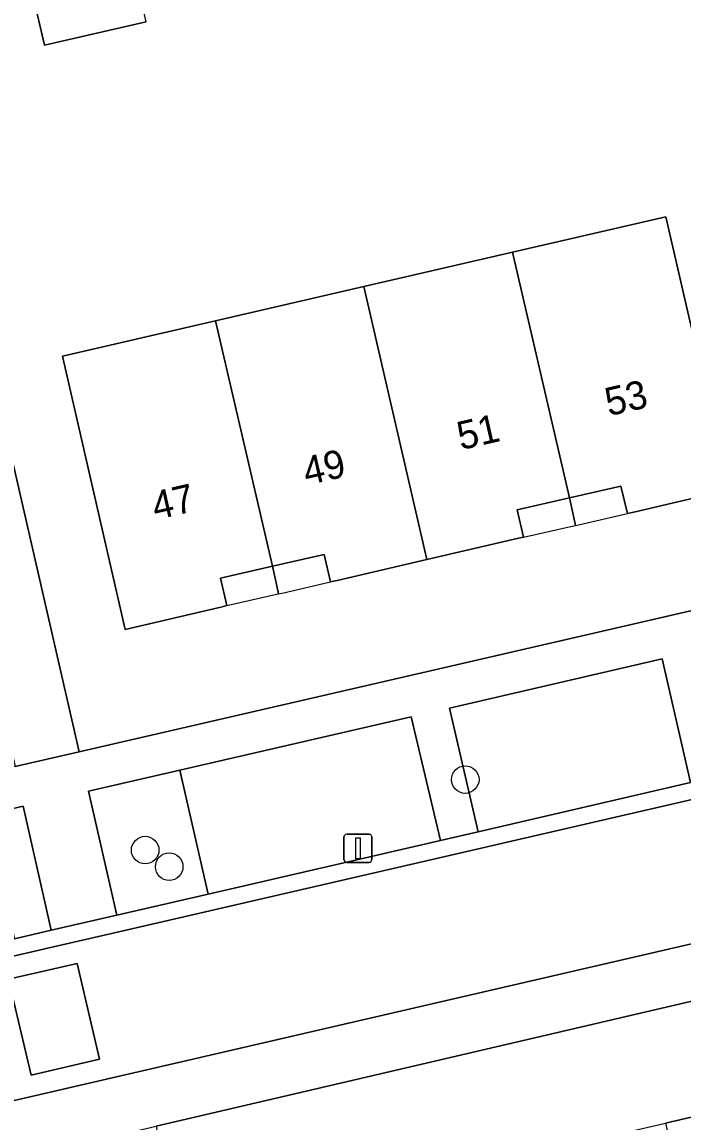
# Model space of a CAD drawing. Extents: x 156412 to 157779, y 382335 to 383768.
# Drawn here: x 156726.3 to 156749.75, y 383367.36 to 383406.35 of the extents above; entities that cross this region are included whole.
import ezdxf

# ---------------------------------------------------------------- set-up
doc = ezdxf.new("R2010")
doc.units = 0
for name, color, linetype in [('IMGEO_Boom', 7, 'Continuous'), ('IMGEO_Erf', 7, 'Continuous'), ('IMGEO_Lichtmast', 7, 'Continuous'), ('IMGEO_Pand', 7, 'Continuous'), ('IMGEO_Pand_nummerreeks', 7, 'Continuous'), ('IMGEO_Pand_overbouw', 7, 'Continuous'), ('IMGEO_Parkeervlak_open', 7, 'Continuous'), ('IMGEO_Rijbaan_lokaal_gesloten', 7, 'Continuous'), ('IMGEO_Rijbaan_lokaal_open', 7, 'Continuous'), ('IMGEO_Verkeerseiland_groen', 7, 'Continuous'), ('IMGEO_Voetpad_open', 7, 'Continuous')]:
    doc.layers.add(name, color=color, linetype=linetype)

msp = doc.modelspace()

# ---------------------------------------------------------------- linework, layer by layer
at = {"layer": 'IMGEO_Boom'}
for centre in [(156742.023, 383379.495), (156730.673, 383376.994), (156731.525, 383376.407)]:
    msp.add_circle(centre, 0.489, dxfattribs=at)
at = {"layer": 'IMGEO_Erf'}
for points in [[(156730.709, 383406.355), (156727.098, 383405.525), (156726.536, 383407.971)], [(156722.238, 383406.983), (156725.239, 383393.93), (156728.332, 383380.474), (156800.159, 383397.035), (156799.67, 383399.178), (156799.494, 383399.95), (156799.269, 383400.938), (156797.223, 383400.452), (156797.447, 383399.478), (156797.219, 383399.425), (156793.47, 383398.561), (156793.281, 383398.517), (156793.067, 383399.34), (156790.033, 383398.652), (156789.851, 383398.611), (156789.63, 383399.587), (156787.77, 383399.156), (156785.935, 383398.731), (156786.158, 383397.756), (156785.955, 383397.71), (156782.559, 383396.934), (156780.346, 383406.624)], [(156758.727, 383373.657), (156731.059, 383367.213), (156731.15, 383366.824), (156731.966, 383363.334), (156735.924, 383364.251), (156736.573, 383361.474), (156738.388, 383361.896), (156741.298, 383362.574), (156744.169, 383363.243), (156746, 383363.669), (156745.374, 383366.449), (156749.126, 383367.32), (156752.916, 383368.199)]]:
    msp.add_lwpolyline(points, dxfattribs=at)
msp.add_lwpolyline([(156751.376, 383389.765), (156748, 383388.974), (156747.774, 383388.921), (156747.546, 383389.894), (156745.716, 383389.479), (156743.863, 383389.059), (156744.088, 383388.085), (156743.868, 383388.034), (156740.664, 383387.292), (156737.476, 383386.553), (156737.25, 383386.501), (156737.024, 383387.476), (156735.183, 383387.054), (156733.34, 383386.632), (156733.569, 383385.659), (156733.358, 383385.609), (156729.961, 383384.809), (156727.738, 383394.507), (156733.165, 383395.76), (156738.429, 383396.975), (156743.704, 383398.193), (156749.135, 383399.447)], close=True, dxfattribs=at)
at = {"layer": 'IMGEO_Lichtmast'}
for p, q in [((156737.722, 383376.659), (156737.722, 383377.459)), ((156737.722, 383377.459), (156737.722, 383376.659)), ((156737.822, 383377.559), (156738.612, 383377.559)), ((156738.612, 383377.559), (156737.822, 383377.559)), ((156738.712, 383377.459), (156738.712, 383376.659)), ((156738.712, 383376.659), (156738.712, 383377.459)), ((156738.612, 383376.559), (156737.822, 383376.559)), ((156737.822, 383376.559), (156738.612, 383376.559))]:
    msp.add_line(p, q, dxfattribs=at)
msp.add_lwpolyline([(156738.142, 383377.434), (156738.292, 383377.434), (156738.292, 383376.684), (156738.142, 383376.684), (156738.142, 383377.434)], dxfattribs=at)
for centre, start, end in [((156737.822, 383377.459), 90, 180), ((156737.822, 383377.459), 90, 180), ((156738.612, 383377.459), 0, 90), ((156738.612, 383377.459), 360, 90), ((156737.822, 383376.659), 180, 270), ((156737.822, 383376.659), 180, 270), ((156738.612, 383376.659), 270, 0), ((156738.612, 383376.659), 270, 0)]:
    msp.add_arc(centre, 0.1, start, end, dxfattribs=at)
at = {"layer": 'IMGEO_Pand'}
for points in [[(156730.142, 383408.8), (156726.536, 383407.971), (156727.098, 383405.525), (156730.709, 383406.355)], [(156743.704, 383398.193), (156745.716, 383389.479), (156747.546, 383389.894), (156747.774, 383388.921), (156748, 383388.974), (156751.376, 383389.765), (156749.135, 383399.447)], [(156738.429, 383396.975), (156740.664, 383387.292), (156743.868, 383388.034), (156744.088, 383388.085), (156743.863, 383389.059), (156745.716, 383389.479), (156743.704, 383398.193)], [(156738.429, 383396.975), (156733.165, 383395.76), (156735.183, 383387.054), (156737.024, 383387.476), (156737.25, 383386.501), (156737.476, 383386.553), (156740.664, 383387.292)], [(156733.165, 383395.76), (156727.738, 383394.507), (156729.961, 383384.809), (156733.358, 383385.609), (156733.569, 383385.659), (156733.34, 383386.632), (156735.183, 383387.054)], [(156758.248, 383366.476), (156755.278, 383365.791), (156753.566, 383365.397), (156752.916, 383368.199), (156749.126, 383367.32), (156752.263, 383353.677), (156760.755, 383355.643)]]:
    msp.add_lwpolyline(points, close=True, dxfattribs=at)
at = {"layer": 'IMGEO_Pand_overbouw'}
for points in [[(156745.716, 383389.479), (156745.85, 383388.89), (156745.937, 383388.504), (156746.039, 383388.527), (156747.774, 383388.921), (156747.546, 383389.894)], [(156745.716, 383389.479), (156743.863, 383389.059), (156744.088, 383388.085), (156745.82, 383388.478), (156745.937, 383388.504), (156745.85, 383388.89)], [(156735.183, 383387.054), (156735.318, 383386.464), (156735.406, 383386.079), (156735.526, 383386.107), (156737.25, 383386.501), (156737.024, 383387.476)], [(156735.183, 383387.054), (156733.34, 383386.632), (156733.569, 383385.659), (156735.286, 383386.052), (156735.406, 383386.079), (156735.318, 383386.464)]]:
    msp.add_lwpolyline(points, close=True, dxfattribs=at)
at = {"layer": 'IMGEO_Parkeervlak_open'}
for points in [[(156749.007, 383383.772), (156741.461, 383382.031), (156742.481, 383377.647), (156750.013, 383379.385)], [(156740.107, 383381.719), (156731.898, 383379.825), (156732.908, 383375.438), (156741.141, 383377.338)]]:
    msp.add_lwpolyline(points, close=True, dxfattribs=at)
at = {"layer": 'IMGEO_Rijbaan_lokaal_gesloten'}
msp.add_lwpolyline([(156801.58, 383390.671), (156729.736, 383374.103), (156727.422, 383373.564), (156697.352, 383366.606), (156691.395, 383365.232), (156692.518, 383360.371), (156698.774, 383361.816), (156758.28, 383375.58), (156802.731, 383385.9)], dxfattribs=at)
msp.add_lwpolyline([(156729.052, 383369.583), (156726.627, 383369.021), (156725.821, 383372.415), (156728.266, 383372.98)], close=True, dxfattribs=at)
at = {"layer": 'IMGEO_Rijbaan_lokaal_open'}
for points in [[(156727.422, 383373.564), (156729.736, 383374.103), (156801.58, 383390.671)], [(156750.013, 383379.385), (156742.481, 383377.647), (156741.141, 383377.338), (156732.908, 383375.438), (156729.674, 383374.692), (156727.34, 383374.152), (156726.044, 383373.852), (156723.455, 383373.253), (156720.503, 383372.57), (156718.05, 383372.003), (156717.001, 383371.76), (156712.142, 383370.636), (156709.506, 383370.026), (156707.116, 383369.473), (156705.494, 383369.098), (156701.001, 383368.058), (156699.936, 383367.812), (156697.528, 383367.255), (156697.296, 383367.201), (156695.006, 383366.673), (156691.262, 383365.81), (156691.395, 383365.232), (156697.352, 383366.606), (156727.422, 383373.564)]]:
    msp.add_lwpolyline(points, dxfattribs=at)
msp.add_lwpolyline([(156726.627, 383369.021), (156729.052, 383369.583), (156728.266, 383372.98), (156725.821, 383372.415)], close=True, dxfattribs=at)
at = {"layer": 'IMGEO_Verkeerseiland_groen'}
msp.add_lwpolyline([(156726.342, 383378.549), (156725.019, 383378.243), (156726.044, 383373.852), (156727.34, 383374.152)], close=True, dxfattribs=at)
at = {"layer": 'IMGEO_Voetpad_open'}
for points in [[(156725.239, 383393.93), (156722.238, 383406.983), (156721.901, 383408.448), (156721.332, 383410.914), (156720.167, 383415.962), (156719.512, 383418.8), (156716.894, 383430.147), (156715.522, 383436.085), (156711.687, 383435.176), (156718.129, 383407.543), (156716.733, 383407.243), (156717.061, 383405.8), (156718.581, 383406.146), (156719.982, 383406.455), (156726.067, 383379.96), (156728.332, 383380.474)], [(156803.188, 383383.914), (156802.731, 383385.9), (156758.28, 383375.58), (156698.774, 383361.816), (156692.518, 383360.371), (156674.693, 383356.254), (156656.141, 383351.999), (156630.503, 383346.082), (156583.446, 383335.24), (156583.967, 383333.256), (156629.258, 383343.726), (156655.27, 383349.748), (156656.638, 383350.08), (156659.149, 383350.609), (156692.77, 383358.399), (156695.561, 383359.039), (156703.149, 383360.862), (156727.164, 383366.322), (156729.693, 383366.895), (156731.059, 383367.213), (156758.727, 383373.657)], [(156731.898, 383379.825), (156728.667, 383379.08), (156729.674, 383374.692), (156732.908, 383375.438)]]:
    msp.add_lwpolyline(points, close=True, dxfattribs=at)
for points in [[(156800.159, 383397.035), (156728.332, 383380.474), (156726.067, 383379.96), (156724.689, 383379.642), (156656.476, 383363.885), (156655.115, 383363.56), (156652.776, 383362.999), (156626.865, 383357.03), (156598.648, 383350.499)], [(156725.019, 383378.243), (156726.342, 383378.549), (156727.34, 383374.152), (156729.674, 383374.692), (156728.667, 383379.08), (156731.898, 383379.825), (156740.107, 383381.719), (156741.141, 383377.338), (156742.481, 383377.647), (156741.461, 383382.031), (156749.007, 383383.772), (156750.013, 383379.385)]]:
    msp.add_lwpolyline(points, dxfattribs=at)

# ---------------------------------------------------------------- texts
at = {"layer": 'IMGEO_Pand_nummerreeks'}
for s, p in [('53', (156747.11, 383392.372)), ('51', (156741.864, 383391.17)), ('49', (156736.398, 383389.918)), ('47', (156731.042, 383388.692))]:
    msp.add_text(s, height=1, rotation=12.9007, dxfattribs=at).set_placement(p)

doc.saveas('drawing.dxf')
